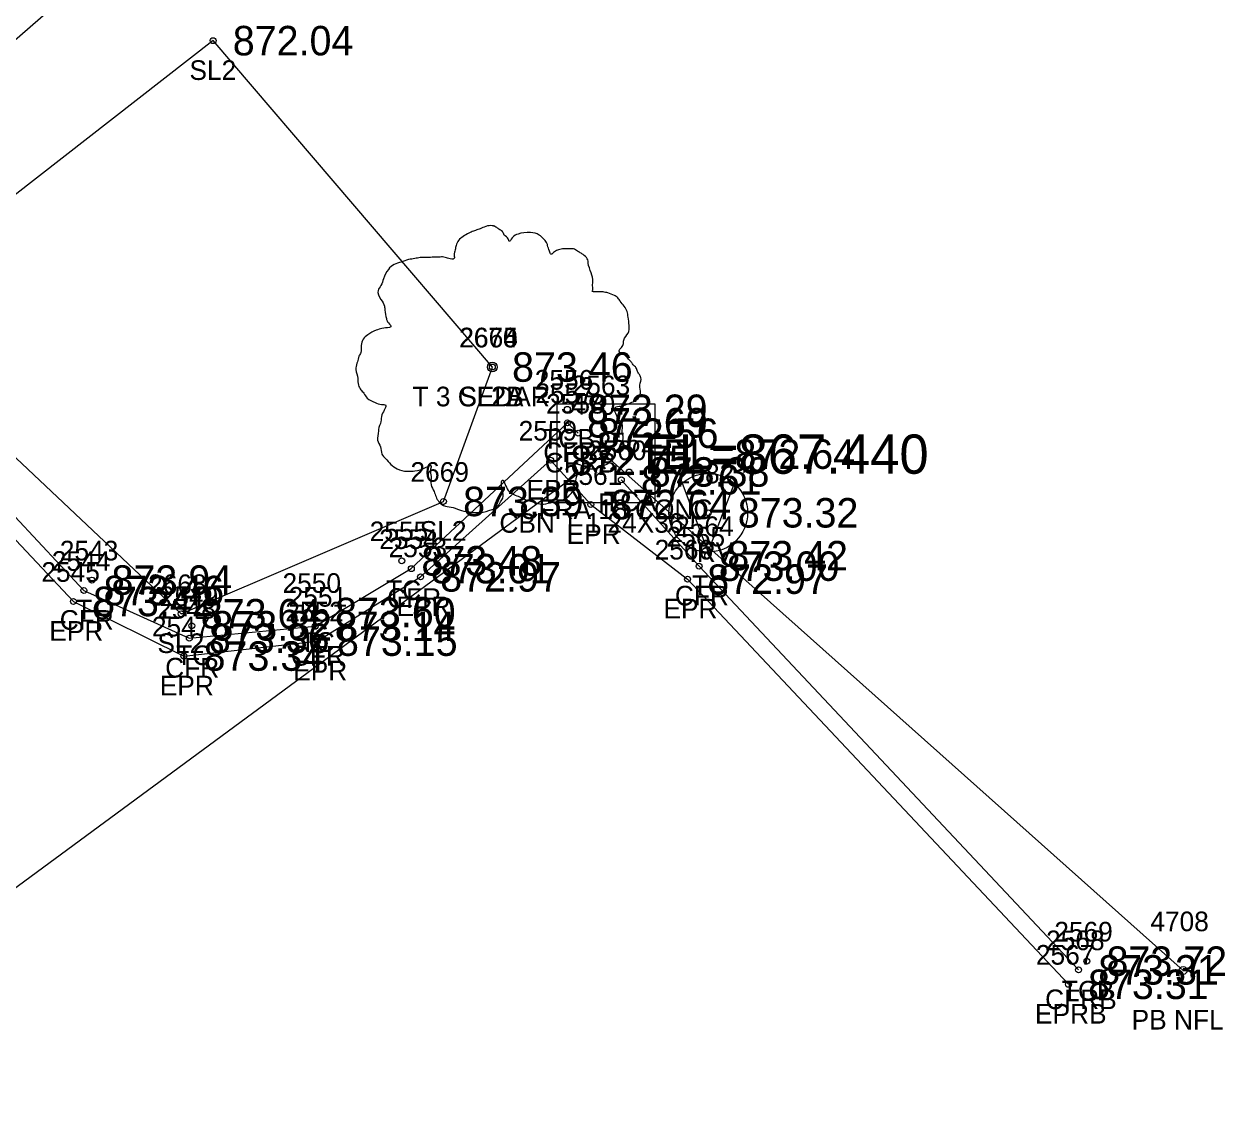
# Model space of a CAD drawing. Extents: x 1622501 to 1626664, y 1117816 to 1121579.
# Drawn here: x 1623877.9 to 1623939.1, y 1119050.2 to 1119104.9 of the extents above; entities that cross this region are included whole.
import ezdxf

# ---------------------------------------------------------------- set-up
doc = ezdxf.new("R2010")
doc.units = 0
for name, color, linetype in [('RD_EX_BldgApp', 7, 'Continuous'), ('RD_EX_Conc', 7, 'Continuous'), ('RD_EX_Conc_txCode', 7, 'Continuous'), ('RD_EX_DR_Inlet', 7, 'Continuous'), ('RD_EX_DR_Inlet_txCode', 7, 'Continuous'), ('RD_EX_DR_Pipe', 7, 'Continuous'), ('RD_EX_DR_Pipe_txCode', 7, 'Continuous'), ('RD_EX_Misc_txCode', 7, 'Continuous'), ('RD_EX_Road', 7, 'Continuous'), ('RD_EX_Road_txCode', 7, 'Continuous'), ('RD_EX_TX_Conc_ELEV', 7, 'Continuous'), ('RD_EX_TX_DR_Inlet_ELEV', 7, 'Continuous'), ('RD_EX_TX_Misc_ELEV', 7, 'Continuous'), ('RD_EX_TX_Road_ELEV', 7, 'Continuous'), ('RD_EX_TX_VEG_ELEV', 7, 'Continuous'), ('RD_EX_VEG', 7, 'Continuous'), ('RD_EX_VEG_txCode', 7, 'Continuous'), ('RD_SMD_Locator', 7, 'Continuous'), ('RD_TX_Pipe_ElevEX', 7, 'Continuous')]:
    doc.layers.add(name, color=color, linetype=linetype)

msp = doc.modelspace()

# ---------------------------------------------------------------- linework, layer by layer
at = {"layer": 'RD_EX_BldgApp'}
for q in [(1623911.428, 1119081.545), (1623914.054, 1119081.508)]:
    msp.add_line((1623912.732, 1119078.063), q, dxfattribs=at)
for centre, radius in [((1623912.732, 1119080.055), 2), ((1623912.732, 1119080.056), 0.15)]:
    msp.add_circle(centre, radius, dxfattribs=at)
at = {"layer": 'RD_EX_Conc'}
for points in [[(1623840.6, 1119064.039), (1623868.084, 1119089.909), (1623880.977, 1119076.103), (1623886.339, 1119073.675), (1623892.736, 1119074.28), (1623897.628, 1119077.214), (1623905.571, 1119084.635), (1623906.116, 1119084.104)], [(1623908.309, 1119081.734), (1623912.265, 1119077.34), (1623931.565, 1119056.8)]]:
    msp.add_lwpolyline(points, dxfattribs=at)
at = {"layer": 'RD_EX_DR_Inlet'}
msp.add_line((1623910.03, 1119080.585), (1623910.03, 1119085.585), dxfattribs=at)
msp.add_lwpolyline([(1623910.03, 1119080.585), (1623910.03, 1119085.585), (1623905.03, 1119085.585), (1623905.03, 1119080.585)], close=True, dxfattribs=at)
at = {"layer": 'RD_EX_DR_Pipe'}
msp.add_lwpolyline([(1623764.491, 1118919.853), (1623773.64, 1118974.335), (1623825.837, 1119022.936), (1623907.44, 1119083.04), (1623936.884, 1119056.765)], dxfattribs=at)
at = {"layer": 'RD_EX_Road'}
msp.add_lwpolyline([(1623841.225, 1119063.389), (1623868.182, 1119088.58), (1623880.446, 1119075.544), (1623886.066, 1119072.767), (1623892.849, 1119073.526), (1623898.101, 1119076.796), (1623904.716, 1119082.729), (1623906.755, 1119080.474), (1623911.681, 1119076.679), (1623931.047, 1119056.065)], dxfattribs=at)
at = {"layer": 'RD_EX_VEG'}
for points in [[(1623719.641, 1118895.843), (1623705.963, 1118915.58), (1623701.704, 1118941.089), (1623733.735, 1118974.045), (1623762.596, 1118998.968), (1623764.149, 1118997.606), (1623773.667, 1119008.214), (1623809.616, 1119040.562), (1623866.904, 1119093.207), (1623868.266, 1119096.09), (1623881.794, 1119107.882), (1623919.645, 1119143.849), (1623945.126, 1119165.729), (1623961.583, 1119122.835), (1623970.119, 1119088.038)], [(1623901.752, 1119087.472), (1623887.549, 1119104.079), (1623869.711, 1119090.202), (1623885.921, 1119074.92), (1623899.263, 1119080.633), (1623901.752, 1119087.472)]]:
    msp.add_lwpolyline(points, dxfattribs=at)
for centre, radius in [((1623901.752, 1119087.472), 0.25), ((1623901.74, 1119087.453), 0.0001)]:
    msp.add_circle(centre, radius, dxfattribs=at)
for points in [[(1623901.884, 1119094.639), (1623901.584, 1119094.664), (1623901.259, 1119094.564), (1623901.01, 1119094.464), (1623900.785, 1119094.389), (1623900.56, 1119094.289), (1623900.26, 1119094.114), (1623900.035, 1119093.914), (1623899.91, 1119093.664), (1623899.86, 1119093.439), (1623899.81, 1119093.165), (1623899.81, 1119092.99), (1623899.685, 1119092.965), (1623899.535, 1119092.99), (1623899.285, 1119093.065), (1623899.035, 1119093.065), (1623898.785, 1119093.065), (1623898.436, 1119093.04), (1623898.086, 1119093.04), (1623897.811, 1119092.99), (1623897.486, 1119092.94), (1623897.111, 1119092.815), (1623896.761, 1119092.69), (1623896.462, 1119092.44), (1623896.212, 1119091.965), (1623896.087, 1119091.615), (1623895.937, 1119091.365), (1623896.087, 1119090.916), (1623896.262, 1119090.566), (1623896.287, 1119090.366), (1623896.362, 1119089.941), (1623896.462, 1119089.716), (1623896.586, 1119089.516), (1623896.512, 1119089.491), (1623896.137, 1119089.441), (1623895.837, 1119089.341), (1623895.412, 1119089.116), (1623895.187, 1119088.891), (1623895.087, 1119088.567), (1623895.062, 1119088.217), (1623894.962, 1119088.017), (1623894.887, 1119087.742), (1623894.862, 1119087.667), (1623894.812, 1119087.342), (1623894.912, 1119086.892), (1623894.937, 1119086.542), (1623895.062, 1119086.318), (1623895.212, 1119086.143), (1623895.387, 1119085.893), (1623895.787, 1119085.668), (1623896.112, 1119085.568), (1623896.312, 1119085.543), (1623896.137, 1119085.043), (1623896.087, 1119084.693), (1623895.962, 1119084.293), (1623895.962, 1119084.219), (1623895.912, 1119083.744), (1623896.062, 1119083.419), (1623896.137, 1119083.044), (1623896.312, 1119082.819), (1623896.586, 1119082.519), (1623896.911, 1119082.294), (1623897.411, 1119082.169), (1623897.811, 1119082.194), (1623898.386, 1119082.369), (1623898.636, 1119082.444), (1623898.611, 1119082.269), (1623898.636, 1119081.894), (1623898.636, 1119081.47), (1623898.785, 1119081.145), (1623898.885, 1119080.87), (1623899.035, 1119080.62), (1623899.36, 1119080.395), (1623899.76, 1119080.32), (1623900.185, 1119080.17), (1623900.635, 1119080.095), (1623901.134, 1119080.07), (1623901.734, 1119080.22), (1623902.009, 1119080.345), (1623902.109, 1119080.52), (1623902.309, 1119080.895), (1623902.259, 1119081.12), (1623902.284, 1119081.72), (1623902.384, 1119081.545), (1623902.559, 1119081.195), (1623903.059, 1119080.895), (1623903.458, 1119080.72), (1623903.933, 1119080.57), (1623904.233, 1119080.495), (1623904.708, 1119080.57), (1623905.083, 1119080.645), (1623905.458, 1119080.77), (1623905.757, 1119081.045), (1623905.932, 1119081.32), (1623905.982, 1119081.595), (1623906.057, 1119081.969), (1623906.107, 1119082.144)], [(1623906.107, 1119082.144), (1623906.032, 1119082.319), (1623905.982, 1119082.569), (1623906.057, 1119082.544), (1623906.232, 1119082.494), (1623906.507, 1119082.369), (1623906.732, 1119082.294), (1623907.057, 1119082.319), (1623907.332, 1119082.419), (1623907.782, 1119082.694), (1623908.056, 1119083.169), (1623908.331, 1119083.569), (1623908.406, 1119083.894), (1623908.356, 1119084.119), (1623908.331, 1119084.618), (1623908.131, 1119084.868), (1623908.081, 1119084.993), (1623907.981, 1119085.393), (1623908.056, 1119085.443), (1623908.331, 1119085.493), (1623908.706, 1119085.618), (1623908.981, 1119085.743), (1623909.206, 1119085.918), (1623909.281, 1119086.143), (1623909.256, 1119086.542), (1623909.306, 1119086.942), (1623909.231, 1119087.092), (1623909.131, 1119087.242), (1623909.056, 1119087.442), (1623908.906, 1119087.592), (1623908.806, 1119087.742), (1623908.706, 1119087.842), (1623908.581, 1119087.992), (1623908.406, 1119088.117), (1623908.256, 1119088.167), (1623908.206, 1119088.317), (1623908.356, 1119088.517), (1623908.406, 1119088.617), (1623908.431, 1119088.841), (1623908.656, 1119089.191), (1623908.706, 1119089.591), (1623908.656, 1119090.016), (1623908.606, 1119090.291), (1623908.456, 1119090.566), (1623908.256, 1119090.816), (1623908.131, 1119090.991), (1623907.956, 1119091.115), (1623907.632, 1119091.24), (1623907.382, 1119091.29), (1623907.032, 1119091.29), (1623906.832, 1119091.34), (1623906.857, 1119091.39), (1623906.857, 1119091.54), (1623906.857, 1119091.815), (1623906.782, 1119092.265), (1623906.632, 1119092.765), (1623906.632, 1119092.79), (1623906.532, 1119093.04), (1623906.307, 1119093.24), (1623906.132, 1119093.339), (1623905.932, 1119093.464), (1623905.682, 1119093.489), (1623905.383, 1119093.489), (1623905.108, 1119093.439), (1623904.908, 1119093.339), (1623904.733, 1119093.215), (1623904.658, 1119093.364), (1623904.558, 1119093.664), (1623904.508, 1119093.814), (1623904.358, 1119093.989), (1623904.133, 1119094.189), (1623903.683, 1119094.314), (1623903.059, 1119094.239), (1623902.759, 1119094.039), (1623902.609, 1119093.864), (1623902.559, 1119093.989), (1623902.359, 1119094.189), (1623902.259, 1119094.364), (1623902.084, 1119094.489), (1623901.934, 1119094.589), (1623901.834, 1119094.639)]]:
    msp.add_spline(points, degree=3, dxfattribs=at)
at = {"layer": 'RD_SMD_Locator'}
for centre, radius in [((1623887.549, 1119104.079), 0.15), ((1623901.752, 1119087.472), 0.15), ((1623901.752, 1119087.472), 0.15), ((1623901.752, 1119087.472), 0.15), ((1623905.562, 1119085.322), 0.15), ((1623905.571, 1119084.635), 0.15), ((1623906.116, 1119084.104), 0.15), ((1623904.716, 1119082.729), 0.15), ((1623907.44, 1119083.04), 0.2), ((1623907.44, 1119083.04), 0.15), ((1623908.708, 1119082.133), 0.15), ((1623908.309, 1119081.734), 0.15), ((1623899.263, 1119080.633), 0.15), ((1623906.755, 1119080.474), 0.15), ((1623912.702, 1119077.873), 0.15), ((1623897.142, 1119077.612), 0.15), ((1623897.628, 1119077.214), 0.15), ((1623912.265, 1119077.34), 0.15), ((1623881.384, 1119076.632), 0.15), ((1623898.101, 1119076.796), 0.15), ((1623911.681, 1119076.679), 0.15), ((1623880.977, 1119076.103), 0.15), ((1623880.446, 1119075.544), 0.15), ((1623885.921, 1119074.92), 0.15), ((1623892.749, 1119074.981), 0.15), ((1623886.464, 1119074.306), 0.15), ((1623892.736, 1119074.28), 0.15), ((1623886.339, 1119073.675), 0.15), ((1623892.849, 1119073.526), 0.15), ((1623886.066, 1119072.767), 0.15), ((1623931.983, 1119057.242), 0.15), ((1623931.565, 1119056.8), 0.15), ((1623936.884, 1119056.765), 0.2), ((1623931.047, 1119056.065), 0.15)]:
    msp.add_circle(centre, radius, dxfattribs=at)

# ---------------------------------------------------------------- texts
at = {"layer": 'RD_EX_Conc_txCode'}
for s, p in [('2556', (1623903.908, 1119086.322)), ('2557', (1623903.941, 1119085.635)), ('2558', (1623904.486, 1119085.104)), ('TCB', (1623904.294, 1119083.322)), ('2562', (1623907.054, 1119083.133)), ('CFR', (1623904.342, 1119082.635)), ('2560', (1623906.616, 1119082.734)), ('CFRB', (1623904.415, 1119082.104)), ('TCA', (1623907.424, 1119080.133)), ('CFRA 18 CONC', (1623903.135, 1119079.734)), ('2564', (1623911.049, 1119078.873)), ('2555', (1623895.512, 1119078.612)), ('2554', (1623895.998, 1119078.214)), ('2565', (1623910.611, 1119078.34)), ('2543', (1623879.754, 1119077.632)), ('2544', (1623879.347, 1119077.103)), ('2550', (1623891.08, 1119075.981)), ('TC', (1623911.907, 1119075.873)), ('2549', (1623884.834, 1119075.306)), ('2551', (1623891.39, 1119075.28)), ('TC', (1623896.347, 1119075.612)), ('CFR', (1623896.4, 1119075.214)), ('CFR', (1623911.036, 1119075.34)), ('TC', (1623880.589, 1119074.632)), ('2548', (1623884.709, 1119074.675)), ('CFR', (1623879.748, 1119074.103)), ('TC', (1623891.954, 1119072.981)), ('TC', (1623885.669, 1119072.306)), ('CFR', (1623891.508, 1119072.28)), ('CFR', (1623885.111, 1119071.675)), ('2569', (1623930.33, 1119058.242)), ('2568', (1623929.911, 1119057.8)), ('TCB', (1623930.716, 1119055.242)), ('CFRB', (1623929.864, 1119054.8))]:
    msp.add_text(s, height=1, dxfattribs=at).set_placement(p)
at = {"layer": 'RD_EX_DR_Inlet_txCode'}
for s, p in [('2563', (1623905.786, 1119086.04)), ('CBN T 1 24X36', (1623902.109, 1119079.04))]:
    msp.add_text(s, height=1, dxfattribs=at).set_placement(p)
at = {"layer": 'RD_EX_DR_Pipe_txCode'}
for s, p in [('4707', (1623905.77, 1119085.04)), ('P', (1623907.133, 1119080.04)), ('4708', (1623935.214, 1119058.765)), ('PB NFL', (1623934.262, 1119053.765))]:
    msp.add_text(s, height=1, dxfattribs=at).set_placement(p)
at = {"layer": 'RD_EX_Misc_txCode'}
for s, p in [('2682', (1623911.079, 1119081.556)), ('IRV', (1623911.771, 1119077.556))]:
    msp.add_text(s, height=1, dxfattribs=at).set_placement(p)
at = {"layer": 'RD_EX_Road_txCode'}
for s, p in [('2559', (1623903.086, 1119083.729)), ('2561', (1623905.385, 1119081.474)), ('EPR', (1623903.487, 1119080.729)), ('EPR', (1623905.527, 1119078.474)), ('2553', (1623896.471, 1119077.796)), ('2566', (1623910.004, 1119077.679)), ('2545', (1623878.816, 1119076.544)), ('2552', (1623891.219, 1119074.526)), ('EPR', (1623896.873, 1119074.796)), ('EPR', (1623910.453, 1119074.679)), ('EPR', (1623879.218, 1119073.544)), ('2547', (1623884.436, 1119073.767)), ('EPR', (1623891.621, 1119071.526)), ('EPR', (1623884.837, 1119070.767)), ('2567', (1623929.394, 1119057.065)), ('EPRB', (1623929.347, 1119054.065))]:
    msp.add_text(s, height=1, dxfattribs=at).set_placement(p)
at = {"layer": 'RD_EX_TX_Conc_ELEV'}
for s, p in [('873.29', (1623906.562, 1119084.572)), ('872.69', (1623906.571, 1119083.885)), ('872.56', (1623907.116, 1119083.354)), ('873.38', (1623909.708, 1119081.383)), ('872.61', (1623909.309, 1119080.984)), ('873.42', (1623913.702, 1119077.123)), ('873.48', (1623898.142, 1119076.862)), ('873.01', (1623898.628, 1119076.464)), ('873.00', (1623913.265, 1119076.59)), ('873.94', (1623882.384, 1119075.882)), ('873.46', (1623881.977, 1119075.353)), ('873.60', (1623893.749, 1119074.231)), ('873.82', (1623887.464, 1119073.556)), ('873.14', (1623893.736, 1119073.53)), ('873.36', (1623887.339, 1119072.925)), ('873.72', (1623932.983, 1119056.492)), ('873.31', (1623932.565, 1119056.05))]:
    msp.add_text(s, height=1.5, dxfattribs=at).set_placement(p)
at = {"layer": 'RD_EX_TX_DR_Inlet_ELEV'}
msp.add_text('EL=872.64', height=1.5, dxfattribs=at).set_placement((1623910.44, 1119082.29))
at = {"layer": 'RD_EX_TX_Misc_ELEV'}
msp.add_text('873.32', height=1.5, dxfattribs=at).set_placement((1623914.232, 1119079.306))
at = {"layer": 'RD_EX_TX_Road_ELEV'}
for s, p in [('872.75', (1623905.716, 1119081.979)), ('872.64', (1623907.755, 1119079.724)), ('872.97', (1623899.101, 1119076.046)), ('872.97', (1623912.681, 1119075.929)), ('873.42', (1623881.446, 1119074.794)), ('873.15', (1623893.849, 1119072.776)), ('873.34', (1623887.066, 1119072.017)), ('873.31', (1623932.047, 1119055.315))]:
    msp.add_text(s, height=1.5, dxfattribs=at).set_placement(p)
at = {"layer": 'RD_EX_TX_VEG_ELEV'}
for s, p in [('872.04', (1623888.549, 1119103.329)), ('873.46', (1623902.752, 1119086.722)), ('873.46', (1623902.752, 1119086.722)), ('873.46', (1623902.752, 1119086.722)), ('873.39', (1623900.263, 1119079.883)), ('873.64', (1623886.921, 1119074.17))]:
    msp.add_text(s, height=1.5, dxfattribs=at).set_placement(p)
at = {"layer": 'RD_EX_VEG_txCode'}
for s, p in [('SL2', (1623886.345, 1119102.079)), ('2670', (1623900.059, 1119088.472)), ('2664', (1623900.075, 1119088.472)), ('2665', (1623900.075, 1119088.472)), ('T 3 CEDAR', (1623897.689, 1119085.472)), ('SL2A', (1623900.059, 1119085.472)), ('SL2B', (1623900.075, 1119085.472)), ('2669', (1623897.586, 1119081.633)), ('SL2', (1623898.058, 1119078.633)), ('2668', (1623884.244, 1119075.92)), ('SL2', (1623884.716, 1119072.92))]:
    msp.add_text(s, height=1, dxfattribs=at).set_placement(p)
at = {"layer": 'RD_TX_Pipe_ElevEX'}
msp.add_text('EL=867.440', height=2, dxfattribs=at).set_placement((1623909.44, 1119082.04))

doc.saveas('drawing.dxf')
